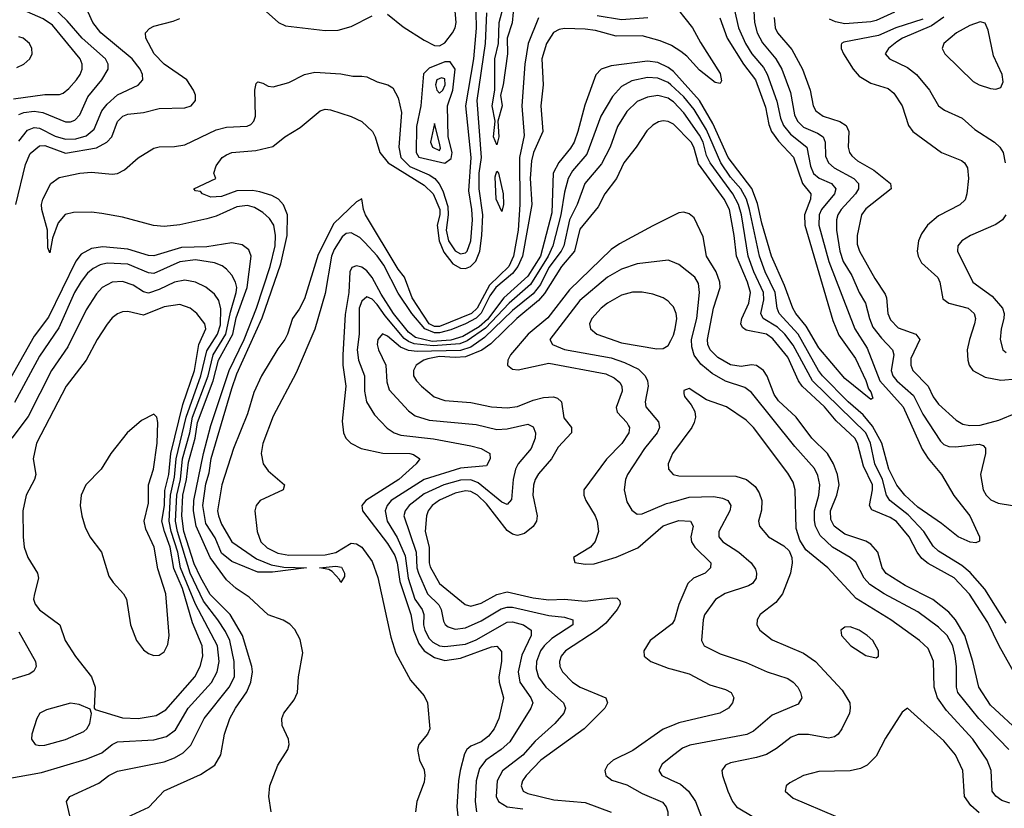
# Model space of a CAD drawing. Header units: inches. Extents: x 1308407 to 1441228, y 959628 to 1036311.
# Tile 339 of 656: x 1347494 to 1351283, y 1026804 to 1029841. Entities that reach past the tile are written whole.
import ezdxf

# ---------------------------------------------------------------- set-up
doc = ezdxf.new("R2010")
doc.units = ezdxf.units.IN
doc.header["$MEASUREMENT"] = 0
doc.layers.add('B3042', color=7, linetype='Continuous')
doc.layers.add('B3052', color=7, linetype='Continuous')

msp = doc.modelspace()

# ---------------------------------------------------------------- linework, layer by layer
at = {"layer": 'B3042', "color": 5}
for points, elevation in [([(1347490, 1029476.1), (1347510, 1029483.4), (1347550, 1029488.3), (1347583.3, 1029483.3), (1347670, 1029448), (1347690, 1029447.3), (1347706, 1029454), (1347724.7, 1029475.3), (1347756.2, 1029543.8), (1347809.4, 1029610), (1347834.3, 1029650), (1347834.1, 1029670), (1347824.3, 1029690), (1347734.4, 1029770), (1347676.3, 1029836.3), (1347621.5, 1029890), (1347618.7, 1029910), (1347679.8, 1030000)], 2560), ([(1349458.1, 1030000), (1349458.5, 1029998.5), (1349466, 1029990), (1349430, 1029961.6), (1349419.4, 1029940.6), (1349393.2, 1029870), (1349389, 1029829), (1349370.2, 1029770), (1349370.7, 1029710), (1349354.5, 1029590), (1349343.7, 1029550), (1349350.7, 1029510), (1349334.4, 1029450), (1349337.7, 1029390), (1349330, 1029358.7), (1349316.9, 1029390), (1349323.5, 1029450), (1349312, 1029510), (1349322.2, 1029570), (1349323, 1029690), (1349337.1, 1029750), (1349338.8, 1029830), (1349358.1, 1029901.9), (1349378.4, 1030000)], 2440), ([(1348395.4, 1029915.4), (1348490, 1029830.6), (1348517.3, 1029817.3), (1348670, 1029799.6), (1348719.7, 1029800.3), (1348770, 1029814.8), (1348850, 1029855.5)], 2520), ([(1347470, 1029536.3), (1347590, 1029552.6), (1347647.2, 1029552.8), (1347661.4, 1029558.6), (1347683.4, 1029576.6), (1347712, 1029610), (1347726.8, 1029630), (1347734.3, 1029650), (1347733.7, 1029670), (1347726.3, 1029690), (1347620.1, 1029820.1), (1347584.7, 1029844.7), (1347482, 1029890)], 2580), ([(1347490, 1029373.8), (1347524.5, 1029415.5), (1347550, 1029426.3), (1347570, 1029423.6), (1347630, 1029393.2), (1347670, 1029381), (1347710, 1029381.8), (1347750, 1029393.8), (1347780.9, 1029419.1), (1347809.9, 1029490), (1347830, 1029515.7), (1347870, 1029552.3), (1347950.4, 1029589.6), (1347967.9, 1029610), (1347966.9, 1029630), (1347957.5, 1029650), (1347927.3, 1029690), (1347806, 1029790), (1347775.7, 1029830), (1347757.8, 1029870)], 2540), ([(1348461.6, 1026790), (1348453.1, 1026850), (1348456.1, 1026890), (1348487.6, 1026970), (1348525.2, 1027030), (1348531.1, 1027050), (1348529, 1027070), (1348503.4, 1027123.4), (1348503, 1027150), (1348510.6, 1027170), (1348550, 1027221.8), (1348563, 1027250), (1348566.6, 1027310), (1348583.1, 1027403.1), (1348573.5, 1027453.5), (1348552.9, 1027492.9), (1348533.7, 1027513.7), (1348508.4, 1027528.4), (1348450, 1027548.8), (1348377.3, 1027617.3), (1348326.4, 1027650), (1348290, 1027683.9), (1348226.9, 1027770), (1348172.7, 1027890), (1348163, 1027950), (1348164.2, 1027990), (1348201.6, 1028170), (1348230, 1028277.7), (1348300.3, 1028490), (1348357.9, 1028610), (1348404.6, 1028730), (1348458.2, 1028890), (1348477.3, 1028970), (1348478.2, 1029010), (1348471.3, 1029050), (1348455.6, 1029075.6), (1348430, 1029098.9), (1348397.7, 1029117.7), (1348370, 1029125.2), (1348330, 1029120.2), (1348250, 1029084.6), (1348214.5, 1029074.5), (1348110, 1029050.8), (1348050, 1029044.3), (1348008.9, 1029048.9), (1347890, 1029080.1), (1347810, 1029095.2), (1347770, 1029099.9), (1347701.1, 1029098.9), (1347669.5, 1029090.5), (1347641.6, 1029058.4), (1347620.7, 1028999.3), (1347610, 1028943.6), (1347602.6, 1028962.6), (1347601, 1029030), (1347579.1, 1029110), (1347577.3, 1029130), (1347583.4, 1029150), (1347613.2, 1029210), (1347646.3, 1029233.7), (1347725.4, 1029250), (1347770, 1029254), (1347850, 1029246.2), (1347870, 1029249.3), (1347897.1, 1029262.9), (1347950, 1029308.9), (1348010, 1029346.4), (1348030, 1029351.7), (1348090, 1029353.1), (1348130, 1029359.6), (1348250, 1029417.4), (1348290, 1029427.6), (1348369.2, 1029430.8), (1348383.1, 1029436.9), (1348395.4, 1029450), (1348401, 1029470), (1348398.4, 1029570), (1348404.3, 1029595.7), (1348410, 1029601.7), (1348430, 1029596.9), (1348450, 1029584.7), (1348470, 1029582), (1348530, 1029599.7), (1348589.9, 1029630.1), (1348630, 1029638.8), (1348730, 1029632.8), (1348776.5, 1029623.5), (1348810, 1029624), (1348830, 1029620.8), (1348870, 1029601.3), (1348911.3, 1029590), (1348930, 1029578.8), (1348950, 1029540.7), (1348963.8, 1029483.8), (1348953.6, 1029350), (1348960.8, 1029310), (1348995.2, 1029275.2), (1349070, 1029243.7), (1349091.3, 1029230), (1349108.8, 1029208.8), (1349122.4, 1029182.4), (1349141.3, 1029121.3), (1349143.1, 1029090), (1349134.6, 1029030), (1349144.6, 1028990), (1349170, 1028950.5), (1349190, 1028938.8), (1349210, 1028942.9), (1349216, 1028950), (1349230, 1028990), (1349236.5, 1029070), (1349234.3, 1029110), (1349221.8, 1029181.8), (1349230.9, 1029310), (1349210.6, 1029510), (1349241, 1029690), (1349251.8, 1029808.2), (1349250, 1029870.3)], 2480), ([(1349490, 1029847.7), (1349451.2, 1029750), (1349437.6, 1029670), (1349426.9, 1029510), (1349435.2, 1029395.2), (1349417.5, 1029310), (1349419.2, 1029130), (1349411.9, 1029030), (1349394, 1028930), (1349376.5, 1028890), (1349301.4, 1028818.6), (1349254.5, 1028730), (1349232.2, 1028710), (1349110, 1028659.4), (1349090, 1028659.5), (1349069.8, 1028670), (1349004.9, 1028770), (1348974.4, 1028850), (1348950, 1028881), (1348824.9, 1029090), (1348816.8, 1029110), (1348811, 1029151), (1348790, 1029139.8), (1348703.3, 1029056.7), (1348642.9, 1028937.1), (1348590, 1028766.2), (1348570, 1028725.8), (1348544.1, 1028690), (1348525, 1028630), (1348514.1, 1028610), (1348486.9, 1028573.1), (1348424.9, 1028470), (1348394.6, 1028405.4), (1348370, 1028322.9), (1348316.3, 1028190), (1348271.4, 1028050), (1348255.5, 1027950), (1348258.4, 1027930), (1348270, 1027898.8), (1348310.5, 1027830), (1348404.8, 1027764.8), (1348461.5, 1027741.5), (1348510, 1027732.6), (1348598, 1027730), (1348467.1, 1027712.9), (1348410, 1027713.7), (1348310, 1027754.1), (1348270, 1027786.5), (1348245.8, 1027845.8), (1348210, 1027900.8), (1348198.2, 1027970), (1348210, 1028053.1), (1348223.5, 1028096.5), (1348231, 1028151), (1348310, 1028420.9), (1348330, 1028477.8), (1348426.6, 1028693.4), (1348499.1, 1028900.9), (1348522.9, 1029010), (1348524.4, 1029090), (1348508.5, 1029128.5), (1348489.6, 1029149.6), (1348463.7, 1029163.7), (1348418.3, 1029178.3), (1348390, 1029182.9), (1348330, 1029181.6), (1348270, 1029160.2), (1348230, 1029157.2), (1348197.2, 1029170), (1348190, 1029179), (1348170, 1029182), (1348164, 1029190), (1348248.7, 1029230), (1348241.2, 1029250), (1348250, 1029278), (1348272.7, 1029310), (1348290, 1029320.4), (1348310, 1029330.2), (1348402.5, 1029337.5), (1348467.7, 1029352.3), (1348514.5, 1029390), (1348573.7, 1029426.3), (1348650, 1029490.3), (1348670, 1029496), (1348690, 1029494), (1348770, 1029468.7), (1348810, 1029449.5), (1348851.5, 1029410), (1348861.9, 1029390), (1348879.3, 1029330), (1348912.1, 1029290), (1349050, 1029204), (1349085.3, 1029170), (1349110.7, 1029110), (1349110.7, 1029090), (1349099.9, 1029050), (1349107.7, 1028990), (1349125.9, 1028945.9), (1349161.3, 1028901.3), (1349190, 1028884.5), (1349210, 1028883.5), (1349229, 1028891), (1349248.9, 1028911.1), (1349264.5, 1028950), (1349272.7, 1029010), (1349275.7, 1029090), (1349262.6, 1029190), (1349262.1, 1029250), (1349271.6, 1029310), (1349254.4, 1029530), (1349286, 1029750), (1349291.9, 1029868.1)], 2460), ([(1348910, 1029862.3), (1348970, 1029814.3), (1349050, 1029762), (1349090, 1029742.1), (1349110, 1029740.4), (1349130, 1029752.5), (1349159.3, 1029790), (1349170.3, 1029809.7), (1349174.2, 1029830), (1349169.1, 1029890)], 2520), ([(1347478.7, 1029130), (1347516.6, 1029283.4), (1347534.6, 1029325.4), (1347570, 1029355.8), (1347590, 1029356.5), (1347670, 1029327.7), (1347790, 1029347.9), (1347829.3, 1029370), (1347848.5, 1029390), (1347870.6, 1029449.4), (1347890.6, 1029469.4), (1347910, 1029476.8), (1347970, 1029484), (1348030, 1029499.1), (1348130, 1029501.2), (1348154, 1029510), (1348170.9, 1029530), (1348170.8, 1029550), (1348163.4, 1029570), (1348137, 1029610), (1348049.9, 1029670), (1348011.2, 1029710), (1347979.8, 1029770), (1347978.5, 1029790), (1347993.4, 1029806.6), (1348010, 1029816.8), (1348085, 1029835), (1348110, 1029846.3)], 2520), ([(1349911.4, 1029848.6), (1349810, 1029840.9), (1349715.7, 1029855.7)], 2460), ([(1350000, 1029742.5), (1349959.1, 1029759.1), (1349890, 1029778.4), (1349790, 1029778.2), (1349710, 1029799.9), (1349670, 1029805.3), (1349590, 1029806.7), (1349570, 1029803.9), (1349548.1, 1029792), (1349521, 1029750), (1349503.5, 1029690), (1349508, 1029590), (1349499.2, 1029510), (1349506.9, 1029410), (1349470.9, 1029330), (1349463, 1029297), (1349458.2, 1029230), (1349465.2, 1029130), (1349428.4, 1028930), (1349411.6, 1028890), (1349390, 1028864.2), (1349326.1, 1028810), (1349302.8, 1028777.2), (1349270, 1028711.2), (1349250, 1028691.9), (1349210, 1028669.7), (1349153.5, 1028646.5), (1349110, 1028634.6), (1349090, 1028634.8), (1349053.2, 1028650), (1349003, 1028710), (1348950, 1028787.6), (1348895.9, 1028895.9), (1348870, 1028931.7), (1348822.5, 1028982.5), (1348802.3, 1029002.3), (1348770, 1029020.8), (1348750, 1029017.5), (1348734.7, 1029005.3), (1348704.2, 1028955.8), (1348694.2, 1028930), (1348670, 1028786.2), (1348630, 1028649.8), (1348558.3, 1028481.7), (1348470, 1028314.5), (1348430, 1028209.5), (1348423.8, 1028170), (1348431.4, 1028130), (1348450, 1028103.2), (1348512.6, 1028050), (1348508, 1028030), (1348419, 1027990), (1348403.6, 1027970), (1348399.4, 1027950), (1348408.1, 1027870), (1348421.9, 1027830), (1348446.5, 1027806.5), (1348486.9, 1027786.9), (1348530, 1027778.6), (1348670, 1027780.2), (1348711.1, 1027788.9), (1348770, 1027824.7), (1348790, 1027822.9), (1348810.3, 1027810), (1348850, 1027754.3), (1348872.8, 1027692.8), (1348922.7, 1027462.7), (1348941.8, 1027401.8), (1348997.8, 1027297.8), (1349050, 1027237.4), (1349063.6, 1027210), (1349072.7, 1027110), (1349063.8, 1027090), (1349030.2, 1027050), (1349024.9, 1027030), (1349032.2, 1026990), (1349050, 1026952.4), (1349053.3, 1026930), (1349050, 1026904.2), (1349022.1, 1026830), (1349016.8, 1026790)], 2480), ([(1347482.6, 1029657.4), (1347510, 1029669.7), (1347533.1, 1029690), (1347541.6, 1029710), (1347540.4, 1029730), (1347531.2, 1029750), (1347507.3, 1029770), (1347490, 1029775.4)], 2620), ([(1350000, 1029649.6), (1349990, 1029657.4), (1349950, 1029676), (1349910, 1029681.3), (1349770, 1029663.8), (1349731.2, 1029650), (1349710.9, 1029629.1), (1349668.2, 1029511.8), (1349642.5, 1029410), (1349627.7, 1029370), (1349614.2, 1029345.8), (1349569.3, 1029290.7), (1349547.1, 1029250), (1349542.4, 1029097.6), (1349497.8, 1028930), (1349450, 1028853.1), (1349357.6, 1028770), (1349294, 1028686), (1349262.2, 1028657.8), (1349199.1, 1028620.9), (1349152.8, 1028607.2), (1349081.5, 1028601.5), (1349017.7, 1028617.7), (1348990, 1028638.2), (1348932.3, 1028710), (1348884.4, 1028784.4), (1348850, 1028848.7), (1348830, 1028873.9), (1348810, 1028887.6), (1348790, 1028892.8), (1348772.6, 1028887.4), (1348764.6, 1028870), (1348761.2, 1028790), (1348745.9, 1028705.9), (1348737.8, 1028550), (1348737.3, 1028510), (1348748.6, 1028430), (1348734.7, 1028294.7), (1348739.8, 1028250), (1348749.6, 1028229.5), (1348767.9, 1028210), (1348808.4, 1028190), (1348891.6, 1028171.6), (1348994.8, 1028170), (1349010, 1028166.2), (1349034.3, 1028150), (1349020.2, 1028130), (1348952.5, 1028070), (1348826.2, 1027990), (1348810.6, 1027970), (1348812.8, 1027950), (1348910, 1027824.2), (1348937, 1027777), (1348946.1, 1027750), (1348957.4, 1027677.4), (1348998.6, 1027550), (1349009.3, 1027490), (1349030, 1027438.8), (1349050, 1027410.1), (1349090, 1027384.4), (1349130, 1027373.8), (1349190, 1027381.7), (1349310, 1027426.2), (1349330, 1027427.8), (1349347.7, 1027407.7), (1349348.6, 1027370), (1349338, 1027310), (1349338.5, 1027290), (1349355.3, 1027230), (1349338.1, 1027150), (1349320.1, 1027110), (1349297.8, 1027082.2), (1349270, 1027060.6), (1349230, 1027042.8), (1349215, 1027030), (1349206.3, 1027013.7), (1349188.7, 1026950), (1349183.2, 1026910), (1349175.9, 1026810), (1349181.7, 1026761.7)], 2520), ([(1350000, 1029590.3), (1349990, 1029599.7), (1349950, 1029616.1), (1349910, 1029618.9), (1349850, 1029605.9), (1349810, 1029584), (1349775.2, 1029544.8), (1349730.3, 1029469.7), (1349676.7, 1029323.3), (1349621.4, 1029258.6), (1349604.1, 1029230), (1349590, 1029176.4), (1349576.3, 1029090), (1349546.3, 1028970), (1349528.1, 1028930), (1349459.2, 1028820.8), (1349377.1, 1028750), (1349287, 1028653), (1349216.1, 1028603.9), (1349187.5, 1028592.5), (1349084.5, 1028584.5), (1349012.6, 1028592.6), (1348990, 1028601.4), (1348973.7, 1028613.7), (1348900.5, 1028700.5), (1348870, 1028744.2), (1348850, 1028765.2), (1348830, 1028773.7), (1348810, 1028757.6), (1348799.9, 1028730), (1348800.1, 1028630), (1348792.6, 1028570), (1348798.2, 1028530), (1348821.1, 1028470), (1348820.5, 1028410), (1348829.1, 1028370), (1348858.9, 1028318.9), (1348907.8, 1028267.8), (1348935.2, 1028250), (1348960.9, 1028240.9), (1349087, 1028227), (1349230, 1028200.3), (1349270.3, 1028190), (1349302.6, 1028170), (1349304.4, 1028150), (1349290, 1028122.6), (1349190, 1028113.5), (1349050.2, 1028069.8), (1348924, 1027990), (1348907.5, 1027970), (1348900.9, 1027950), (1348907.8, 1027910), (1348946.4, 1027846.4), (1348976.9, 1027776.9), (1348988.9, 1027690), (1349015.2, 1027610), (1349042.4, 1027570), (1349048.9, 1027550), (1349047.6, 1027510), (1349052.7, 1027490), (1349070, 1027457.4), (1349083.6, 1027443.6), (1349109.8, 1027429.8), (1349130, 1027427.3), (1349210, 1027436.5), (1349250, 1027453.4), (1349370, 1027520.4), (1349390, 1027521.5), (1349433, 1027510), (1349462.1, 1027490), (1349462.4, 1027470), (1349426.6, 1027393.4), (1349411.7, 1027330), (1349418.3, 1027290), (1349461.4, 1027230), (1349468.3, 1027210), (1349460.5, 1027190), (1349379.6, 1027060.4), (1349347.2, 1027030), (1349287.2, 1026990), (1349263.1, 1026956.9), (1349250.4, 1026909.6), (1349246.9, 1026830), (1349251.5, 1026790)], 2540), ([(1350000, 1029531.8), (1349990, 1029538.8), (1349950, 1029548.8), (1349910, 1029543.4), (1349870, 1029525.8), (1349830, 1029487.7), (1349794.9, 1029430), (1349766.2, 1029350), (1349733.6, 1029286.4), (1349668.9, 1029210), (1349639.7, 1029130), (1349609.7, 1029070.3), (1349587.5, 1028970), (1349578.1, 1028950), (1349530, 1028886.4), (1349498.8, 1028821.2), (1349470, 1028785), (1349390, 1028720.6), (1349282.7, 1028617.3), (1349230, 1028579.7), (1349190, 1028567.5), (1349023.4, 1028563.4), (1348990, 1028566.9), (1348960, 1028580), (1348910, 1028622), (1348890, 1028631.8), (1348871.8, 1028610), (1348870.1, 1028590), (1348874.8, 1028570), (1348903.4, 1028510), (1348906.6, 1028446.6), (1348916.1, 1028416.1), (1348990, 1028335.3), (1349015.6, 1028315.6), (1349070, 1028298.7), (1349250, 1028281.5), (1349330, 1028262.7), (1349370, 1028265.1), (1349450, 1028283.5), (1349470, 1028273.4), (1349479.5, 1028250), (1349477.8, 1028230), (1349461.7, 1028190), (1349411.9, 1028130), (1349401.8, 1028110), (1349393.4, 1028070), (1349387, 1027993), (1349370, 1027973.5), (1349350, 1027982.7), (1349258.1, 1028058.1), (1349230, 1028068.5), (1349190, 1028068.3), (1349126, 1028050), (1349050, 1028014.5), (1348992.4, 1027970), (1348977.2, 1027950), (1348971.7, 1027930), (1349019.1, 1027790), (1349022.9, 1027730), (1349029, 1027709), (1349062.7, 1027630), (1349107.2, 1027587.2), (1349116.1, 1027570), (1349124.5, 1027524.5), (1349131.4, 1027511.4), (1349142.6, 1027502.6), (1349170, 1027494.2), (1349210, 1027499.5), (1349270, 1027525.9), (1349347.3, 1027572.7), (1349370, 1027578.8), (1349390, 1027578.2), (1349530, 1027546.6), (1349590, 1027539.9), (1349622.3, 1027530), (1349623.2, 1027510), (1349542.3, 1027457.7), (1349512.9, 1027430), (1349498.1, 1027410), (1349482.3, 1027370), (1349481.7, 1027341.7), (1349490, 1027309.3), (1349518.8, 1027270), (1349587.1, 1027210), (1349594.8, 1027190), (1349588.3, 1027170), (1349553.5, 1027130), (1349477.8, 1027062.2), (1349430, 1027009), (1349351.5, 1026948.5), (1349331.7, 1026910), (1349327.8, 1026850), (1349336.4, 1026830), (1349369.8, 1026809.8), (1349430, 1026801.8)], 2560), ([(1350000, 1029443.4), (1349990, 1029448.5), (1349970, 1029451.2), (1349952.1, 1029447.9), (1349930, 1029435.5), (1349907.3, 1029412.7), (1349866.1, 1029350), (1349819.4, 1029290), (1349790.1, 1029229.9), (1349746.1, 1029170), (1349719.7, 1029120.3), (1349650, 1029034), (1349629.3, 1028950), (1349579.6, 1028890), (1349513.8, 1028786.2), (1349490, 1028760), (1349407.4, 1028690), (1349307.1, 1028592.9), (1349272, 1028568), (1349210, 1028543.1), (1349170, 1028540.3), (1349110, 1028544), (1349064.6, 1028535.4), (1349048.9, 1028530), (1349020.1, 1028510), (1349009.6, 1028490), (1349010, 1028469), (1349020.5, 1028450), (1349039.8, 1028430), (1349089.3, 1028389.3), (1349130, 1028374.2), (1349230, 1028367.3), (1349310, 1028350.1), (1349370, 1028346), (1349410, 1028351.6), (1349470, 1028376), (1349510, 1028386.2), (1349548.3, 1028388.3), (1349563.5, 1028383.5), (1349579.5, 1028370), (1349587.6, 1028307.6), (1349617, 1028270), (1349618.1, 1028250), (1349565.6, 1028194.4), (1349541, 1028150), (1349490, 1028091.8), (1349478.2, 1028070), (1349471.1, 1028048.9), (1349468.4, 1028010), (1349485.2, 1027930), (1349482.5, 1027910), (1349470, 1027889.4), (1349437.1, 1027862.9), (1349410, 1027855.2), (1349390, 1027860.1), (1349370, 1027873.6), (1349290, 1027976.5), (1349255.3, 1028010), (1349230, 1028023.8), (1349210, 1028026.7), (1349170, 1028017.7), (1349110, 1027991.2), (1349081.5, 1027970), (1349066.5, 1027950), (1349059.2, 1027930), (1349054.7, 1027870), (1349069.5, 1027810), (1349070.1, 1027750), (1349074, 1027734), (1349110, 1027669.6), (1349208.3, 1027588.3), (1349230, 1027582.3), (1349270, 1027594.5), (1349330, 1027627), (1349370, 1027637.7), (1349470, 1027614.4), (1349530, 1027606.4), (1349590, 1027608.8), (1349670, 1027602.3), (1349774.1, 1027614.1), (1349793.4, 1027613.4), (1349803.1, 1027603.1), (1349804.2, 1027590), (1349793.2, 1027570), (1349750, 1027517.1), (1349716.8, 1027490), (1349593.9, 1027410), (1349577.9, 1027390), (1349571.8, 1027370), (1349573.1, 1027350), (1349583.5, 1027330), (1349620.9, 1027290), (1349650.7, 1027270.7), (1349750.2, 1027230), (1349756.5, 1027210), (1349746.2, 1027190), (1349666.6, 1027110), (1349499.3, 1026990), (1349442.5, 1026930), (1349428.5, 1026910), (1349423.8, 1026890), (1349432, 1026870), (1349450, 1026861), (1349550, 1026836.7), (1349670, 1026825.8), (1349770, 1026789.7)], 2580), ([(1350000, 1029082.3), (1349930, 1029047.7), (1349802.1, 1028977.9), (1349770, 1028955.7), (1349610, 1028801.1), (1349527, 1028693), (1349451, 1028630), (1349383.3, 1028550), (1349372.5, 1028530), (1349371, 1028511), (1349390, 1028495.7), (1349412.7, 1028492.7), (1349530, 1028518.6), (1349750, 1028476.9), (1349781.8, 1028461.8), (1349803.3, 1028443.3), (1349811.7, 1028430), (1349812.6, 1028410), (1349790, 1028347.3), (1349793.4, 1028330), (1349830.7, 1028290), (1349837.1, 1028277.2), (1349840.4, 1028270), (1349837.9, 1028250), (1349810.6, 1028209.4), (1349752, 1028148), (1349665, 1028030), (1349664.6, 1028010), (1349672.4, 1027990), (1349708.8, 1027930), (1349716.4, 1027910), (1349721.1, 1027870), (1349709.1, 1027830.9), (1349690.7, 1027809.3), (1349624.6, 1027770), (1349630, 1027751), (1349670, 1027743.6), (1349705.3, 1027745.3), (1349790, 1027771.1), (1349872.5, 1027807.5), (1349970, 1027892.5), (1350000, 1027902.6)], 2620), ([(1347907.3, 1026770), (1347991.3, 1026808.7), (1348050, 1026871.6), (1348190, 1026933.6), (1348245, 1026970), (1348267.9, 1027010), (1348282.3, 1027090), (1348303.2, 1027150), (1348324.5, 1027190), (1348367.8, 1027252.2), (1348383.8, 1027290), (1348389.3, 1027330), (1348387.2, 1027350), (1348351.5, 1027470), (1348303.6, 1027550), (1348226.9, 1027626.9), (1348190, 1027693.6), (1348165.9, 1027745.9), (1348125.6, 1027870), (1348118.2, 1027930), (1348122.1, 1028010), (1348135.6, 1028070), (1348143.3, 1028136.7), (1348168.7, 1028230), (1348178.2, 1028290), (1348238, 1028450), (1348259.6, 1028530), (1348313.7, 1028630), (1348327.6, 1028692.4), (1348369.6, 1028810), (1348384.4, 1028930), (1348375.3, 1028955.3), (1348350, 1028974.1), (1348310, 1028981.5), (1348214, 1028966), (1348116.7, 1028963.3), (1348010, 1028931.4), (1347990, 1028932.8), (1347910, 1028957.9), (1347814, 1028966), (1347770, 1028959.4), (1347730, 1028937.5), (1347710, 1028911.1), (1347605, 1028695), (1347550, 1028622.2), (1347430.4, 1028410)], 2520), ([(1347687.8, 1026770), (1347673.5, 1026830), (1347686.2, 1026850), (1347798.6, 1026901.4), (1347836.8, 1026930), (1347870, 1026947.3), (1348050, 1026983.4), (1348090, 1026998.9), (1348122.5, 1027017.5), (1348153, 1027047), (1348203.4, 1027150), (1348300.1, 1027270), (1348320.3, 1027310), (1348319.9, 1027370), (1348302.1, 1027450), (1348285.5, 1027485.5), (1348256.7, 1027530), (1348201.4, 1027601.4), (1348149.9, 1027710.1), (1348100.8, 1027870), (1348094, 1027910), (1348098.4, 1028010), (1348112.1, 1028070), (1348120.5, 1028150), (1348148.1, 1028250), (1348158.9, 1028310), (1348218.7, 1028470), (1348238.6, 1028550), (1348287.8, 1028630), (1348305.1, 1028714.9), (1348326.7, 1028790), (1348328.9, 1028810), (1348324.8, 1028830), (1348310, 1028857.8), (1348290, 1028880.2), (1348272.9, 1028892.9), (1348244.2, 1028904.2), (1348170, 1028916.7), (1348110, 1028908.1), (1348010, 1028864.3), (1347990, 1028865.9), (1347910, 1028899.9), (1347830, 1028903.4), (1347803.1, 1028896.9), (1347776.8, 1028883.2), (1347755.2, 1028864.8), (1347730, 1028833.1), (1347704.5, 1028790), (1347645.1, 1028654.9), (1347570, 1028544.7), (1347473.5, 1028366.5)], 2540), ([(1350000, 1028911), (1349990, 1028915), (1349870, 1028900.7), (1349810, 1028880.7), (1349755.9, 1028850), (1349650, 1028759.7), (1349533.7, 1028610), (1349544, 1028590), (1349590, 1028570.6), (1349770, 1028539.1), (1349821, 1028521), (1349875.1, 1028495.1), (1349900.8, 1028470), (1349910.1, 1028450), (1349912.8, 1028430), (1349901.2, 1028370), (1349903.5, 1028350), (1349952.2, 1028292.2), (1349955.6, 1028270), (1349946.6, 1028250), (1349898.5, 1028190), (1349833.1, 1028090), (1349825.4, 1028070), (1349819.7, 1028030), (1349830, 1027984.9), (1349850, 1027951.7), (1349870, 1027937.2), (1349890, 1027938.6), (1349982.6, 1027977.4), (1350000, 1027982.2)], 2640), ([(1347441.9, 1026918.1), (1347577.5, 1026942.5), (1347750, 1026993.4), (1347810, 1027018.1), (1347850, 1027050.1), (1347870, 1027059.6), (1348010, 1027068.3), (1348059.1, 1027080.9), (1348093.3, 1027106.7), (1348142.5, 1027190), (1348231.7, 1027288.3), (1348254.4, 1027330), (1348262.1, 1027370), (1348254.7, 1027430), (1348170, 1027589.9), (1348113.2, 1027730), (1348102.9, 1027790), (1348076.4, 1027870), (1348069.4, 1027910), (1348074.8, 1028010), (1348090, 1028079.4), (1348096.1, 1028150), (1348134.6, 1028310), (1348190.4, 1028470), (1348213.8, 1028566.2), (1348255.5, 1028630), (1348266.1, 1028666.1), (1348267.6, 1028727.6), (1348260.2, 1028760.2), (1348243.7, 1028783.7), (1348210.6, 1028810.6), (1348170, 1028830.9), (1348130, 1028838.6), (1348090, 1028830.3), (1348030, 1028801.5), (1347990, 1028788.4), (1347970, 1028792.6), (1347930, 1028818.4), (1347890, 1028832.8), (1347849.7, 1028830.3), (1347811.1, 1028810), (1347790, 1028785.5), (1347750, 1028724), (1347679.1, 1028580.9), (1347616.9, 1028490), (1347526.7, 1028313.3), (1347464, 1028230)], 2560), ([(1350000, 1028746.2), (1349990, 1028757.1), (1349969.7, 1028770), (1349930, 1028783.6), (1349890, 1028791.5), (1349852, 1028792), (1349810, 1028780.2), (1349756.6, 1028750), (1349732.3, 1028730), (1349695.3, 1028690), (1349687.3, 1028670), (1349691.1, 1028650), (1349715.2, 1028630), (1349810, 1028596.9), (1349946.1, 1028573.9), (1349970, 1028575.2), (1349990, 1028586.5), (1350000, 1028606.1)], 2660), ([(1350000, 1028154.9), (1349989.4, 1028130), (1349991.4, 1028110), (1350000, 1028100)], 2660), ([(1347490, 1027483.6), (1347555.2, 1027370), (1347557.3, 1027350), (1347548.4, 1027331.6), (1347530, 1027320.3), (1347428.4, 1027290)], 2560), ([(1350000, 1027511.2), (1349920.8, 1027450), (1349895.6, 1027410), (1349897.6, 1027390), (1349922.3, 1027370), (1349990, 1027343.4), (1350000, 1027340.7)], 2620), ([(1350000, 1027120.9), (1349970, 1027108.2), (1349853.6, 1027026.4), (1349778, 1026990), (1349755.6, 1026970), (1349746.2, 1026950), (1349750.2, 1026930), (1349772.5, 1026912.5), (1349830, 1026894.4), (1349890, 1026861.1), (1349967.8, 1026827.8), (1349981.9, 1026810), (1349988.5, 1026790), (1349987.1, 1026730), (1349996.3, 1026710), (1350000, 1026707.5)], 2620), ([(1350000, 1027001.1), (1349965.9, 1026974.1), (1349953.4, 1026950), (1349965.2, 1026930), (1350000, 1026913.7)], 2640)]:
    msp.add_lwpolyline(points, dxfattribs=dict(at, elevation=elevation))
for points, elevation in [([(1349150, 1029679.4), (1349130, 1029679.1), (1349070, 1029654.2), (1349047.9, 1029632.1), (1349038.3, 1029510), (1349021.3, 1029430), (1349019.7, 1029330), (1349030, 1029311.9), (1349130, 1029288.7), (1349153.8, 1029306.2), (1349158.5, 1029330), (1349142.3, 1029390), (1349139.8, 1029510), (1349160.9, 1029570), (1349170.3, 1029650)], 2520), ([(1349116.8, 1029616.8), (1349098.8, 1029610), (1349094.3, 1029590), (1349099, 1029570), (1349110, 1029558), (1349122, 1029570), (1349130.8, 1029590), (1349130, 1029613.4)], 2540), ([(1349090, 1029442), (1349074.4, 1029370), (1349082, 1029350), (1349110, 1029337.4), (1349113.1, 1029346.9), (1349110, 1029366)], 2540), ([(1349350, 1029102.7), (1349327.3, 1029150), (1349324, 1029236.1), (1349330, 1029257.6), (1349336, 1029250), (1349354.2, 1029170), (1349355.7, 1029130)], 2440), ([(1348110, 1028744.7), (1348050, 1028735.7), (1347970, 1028703.7), (1347910, 1028716.8), (1347890, 1028715.6), (1347870, 1028708.1), (1347850, 1028693.5), (1347830, 1028668.7), (1347792.5, 1028610), (1347750.1, 1028529.9), (1347673.1, 1028430), (1347558.6, 1028210), (1347545.1, 1028150), (1347556.6, 1028090), (1347550.5, 1028070), (1347518.5, 1028010), (1347506.3, 1027950), (1347506.8, 1027850), (1347511.4, 1027810), (1347525.7, 1027770), (1347562.8, 1027710), (1347566.3, 1027690), (1347550.2, 1027630), (1347547.6, 1027610), (1347552.9, 1027590), (1347570, 1027568.6), (1347648.4, 1027510), (1347668.8, 1027450), (1347709, 1027389), (1347770.1, 1027310), (1347783.7, 1027270), (1347781, 1027190), (1347784.9, 1027184.9), (1347890, 1027152), (1347950, 1027149.3), (1348019.2, 1027160.8), (1348056.9, 1027183.1), (1348168, 1027310), (1348188.1, 1027350), (1348199, 1027390), (1348195.9, 1027430), (1348158.8, 1027518.8), (1348120.4, 1027650), (1348087.6, 1027727.6), (1348073.1, 1027810), (1348050.8, 1027870), (1348041.4, 1027910), (1348051.4, 1027970), (1348052.1, 1028027.9), (1348067.5, 1028090), (1348076, 1028170), (1348121.2, 1028358.8), (1348166.4, 1028490), (1348183.1, 1028590), (1348209.9, 1028650), (1348206.9, 1028670), (1348176, 1028710), (1348150, 1028730.5)], 2580), ([(1348010, 1028322), (1347962.4, 1028297.6), (1347908, 1028250), (1347844.4, 1028170), (1347807.1, 1028110), (1347747.9, 1028050), (1347730.1, 1028010), (1347726.9, 1027970), (1347732.9, 1027930), (1347746.2, 1027886.2), (1347764, 1027850), (1347808.6, 1027790), (1347837.4, 1027697.4), (1347853.1, 1027673.1), (1347893.2, 1027630), (1347904.7, 1027610), (1347920.7, 1027510), (1347943.5, 1027450), (1347970, 1027414.9), (1347990, 1027400.2), (1348010, 1027392.8), (1348030, 1027394.3), (1348050, 1027406.7), (1348064.6, 1027435.4), (1348068.5, 1027470), (1348055.7, 1027630), (1348025.9, 1027725.9), (1348011.6, 1027810), (1347979.4, 1027879.4), (1347972.9, 1027910), (1347990, 1027979.5), (1347989.7, 1028050), (1348009.4, 1028110), (1348022.4, 1028210), (1348025.8, 1028290), (1348021.1, 1028310)], 2620), ([(1348730, 1027673.2), (1348725.2, 1027685.2), (1348696.1, 1027716.1), (1348683.1, 1027723.1), (1348648, 1027730), (1348710, 1027735.9), (1348732.3, 1027732.3), (1348743.7, 1027710), (1348743.4, 1027696.6)], 2460), ([(1347690, 1027208.5), (1347597.3, 1027182.7), (1347571.8, 1027170), (1347560.2, 1027150), (1347540.9, 1027090), (1347538.9, 1027070), (1347553.4, 1027050), (1347570, 1027045.4), (1347590, 1027046.6), (1347670, 1027069.6), (1347740.4, 1027099.6), (1347752.3, 1027110), (1347763.2, 1027130), (1347769.7, 1027169.7), (1347765.6, 1027185.6), (1347723.3, 1027203.3)], 2580)]:
    msp.add_lwpolyline(points, close=True, dxfattribs=dict(at, elevation=elevation))
at = {"layer": 'B3052', "color": 5}
for points, elevation in [([(1350000, 1029914.6), (1350083.5, 1029810), (1350113.5, 1029753.5), (1350190, 1029633.4), (1350194.6, 1029605.4), (1350190, 1029595.1), (1350170, 1029599.2), (1350110, 1029646.4), (1350060.8, 1029700.8), (1350038.7, 1029718.7), (1350001.8, 1029741.8), (1350000, 1029742.5)], 2480), ([(1350316.8, 1029916.8), (1350321.6, 1029830), (1350332.1, 1029790), (1350352.6, 1029752.6), (1350403.8, 1029690), (1350426.4, 1029650), (1350460.4, 1029560.4), (1350475.3, 1029475.3), (1350486.9, 1029450), (1350510, 1029427.7), (1350564.5, 1029404.5), (1350585.7, 1029390), (1350593.3, 1029370), (1350595.1, 1029315.1), (1350607.2, 1029290), (1350628.4, 1029270), (1350704, 1029230), (1350721.9, 1029210), (1350721.7, 1029190), (1350710.1, 1029170), (1350654.9, 1029110), (1350642.7, 1029090), (1350637.5, 1029070), (1350636.9, 1029030), (1350650.4, 1028950), (1350663.4, 1028910), (1350695.8, 1028855.8), (1350724.2, 1028790), (1350749.2, 1028749.2), (1350764.4, 1028690), (1350777.6, 1028657.6), (1350810, 1028614.7), (1350853.5, 1028570), (1350858.1, 1028550), (1350847.9, 1028490), (1350854.2, 1028470), (1350870.1, 1028450), (1350934, 1028394), (1350970, 1028321.6), (1351037.3, 1028217.3), (1351050, 1028205.1), (1351070, 1028196.8), (1351095.9, 1028195.9), (1351186.5, 1028206.5), (1351201.2, 1028201.2), (1351211.4, 1028191.4), (1351211.3, 1028170), (1351191.1, 1028090), (1351202.4, 1028030), (1351212.9, 1028010), (1351231.7, 1027991.7), (1351259.5, 1027979.5), (1351314.4, 1027970)], 2560), ([(1350243.3, 1029883.3), (1350260.5, 1029810), (1350287.2, 1029750), (1350311.8, 1029710), (1350356.7, 1029656.7), (1350370.8, 1029630.8), (1350408, 1029528), (1350421.5, 1029461.5), (1350433.1, 1029433.1), (1350460.5, 1029400.5), (1350522.6, 1029350), (1350536.9, 1029276.9), (1350549.2, 1029249.2), (1350571.2, 1029231.2), (1350618.1, 1029210), (1350634.5, 1029190), (1350630.1, 1029170), (1350579.2, 1029110), (1350570.4, 1029090), (1350569, 1029050), (1350607.5, 1028910), (1350707.4, 1028650), (1350755.5, 1028575.5), (1350803.9, 1028450), (1350893.6, 1028350), (1350966.6, 1028186.6), (1350990, 1028150.7), (1351042, 1028090), (1351088.5, 1028008.5), (1351150.2, 1027930), (1351188.2, 1027850), (1351187.3, 1027832.7), (1351173.7, 1027826.3), (1351151.5, 1027828.5), (1351105.4, 1027850), (1351041.1, 1027901.1), (1350950, 1027964), (1350899.9, 1028010), (1350870, 1028048), (1350839.3, 1028110), (1350811.3, 1028210), (1350776.3, 1028276.3), (1350739.9, 1028319.9), (1350681.9, 1028370), (1350583.9, 1028470), (1350568.2, 1028490), (1350489.5, 1028629.5), (1350416.2, 1028710), (1350409.4, 1028730), (1350401.3, 1028790), (1350363.1, 1028870), (1350341.6, 1028930), (1350303, 1029110), (1350290.4, 1029150.4), (1350269.4, 1029189.4), (1350230, 1029234.2), (1350191.7, 1029290), (1350136.8, 1029416.8), (1350090, 1029495.4), (1350050, 1029543.7), (1350000, 1029590.3)], 2540), ([(1350860.3, 1029870), (1350790, 1029837.9), (1350770, 1029833.1), (1350670, 1029825.6), (1350633.3, 1029833.3), (1350610, 1029843.4)], 2580), ([(1350187.8, 1029847.8), (1350216.9, 1029770), (1350278.9, 1029670), (1350325.9, 1029610), (1350364.6, 1029504.6), (1350377.2, 1029437.2), (1350387.8, 1029410), (1350413.6, 1029373.6), (1350471.4, 1029311.4), (1350506.8, 1029210), (1350539.1, 1029170), (1350537, 1029150), (1350514.6, 1029090), (1350515.6, 1029050), (1350623.3, 1028683.3), (1350646.6, 1028626.6), (1350710, 1028535.7), (1350750, 1028451), (1350760.1, 1028420.1), (1350770, 1028408), (1350776.9, 1028383.1), (1350770, 1028378), (1350670, 1028459.1), (1350570, 1028577.5), (1350520.5, 1028660.5), (1350480.4, 1028710), (1350468.7, 1028730), (1350436.9, 1028816.9), (1350387.5, 1028930), (1350350, 1029057.5), (1350332.8, 1029132.8), (1350311, 1029191), (1350220.5, 1029310), (1350161.6, 1029441.6), (1350109.7, 1029530), (1350010, 1029641.8), (1350000, 1029649.6)], 2520), ([(1350397.6, 1029850), (1350400.8, 1029810), (1350410.1, 1029790), (1350465.9, 1029725.9), (1350506, 1029650), (1350536.6, 1029570), (1350547.8, 1029510), (1350558.3, 1029490), (1350585.6, 1029470), (1350649.7, 1029449.7), (1350674, 1029434), (1350685.4, 1029410), (1350682.4, 1029350), (1350687.9, 1029330), (1350697, 1029317), (1350718.1, 1029298.1), (1350781.4, 1029261.4), (1350844.6, 1029210), (1350847.7, 1029190), (1350750, 1029112.7), (1350733.4, 1029090), (1350716.7, 1029010), (1350717, 1028977), (1350726.2, 1028950), (1350784.7, 1028844.7), (1350824.1, 1028784.1), (1350830.1, 1028770), (1350834.9, 1028710), (1350845.5, 1028685.5), (1350874.4, 1028654.3), (1350942.3, 1028630), (1350958, 1028610), (1350923.5, 1028536.5), (1350923.3, 1028510), (1350931.5, 1028490), (1350990.3, 1028430.3), (1351010, 1028388.6), (1351030, 1028360.7), (1351098.2, 1028298.2), (1351123, 1028283), (1351150, 1028277.7), (1351190, 1028279.9), (1351261.5, 1028298.5), (1351330, 1028327)], 2580), ([(1350970, 1029842.7), (1350866.1, 1029810), (1350799.2, 1029780.8), (1350665.9, 1029754.1), (1350656.1, 1029750), (1350655.2, 1029744.8), (1350655.3, 1029730), (1350664.3, 1029710), (1350701.7, 1029650), (1350724.3, 1029624.3), (1350770, 1029597.3), (1350836.2, 1029576.2), (1350858.5, 1029558.5), (1350890.1, 1029510), (1350913.9, 1029433.9), (1350931.1, 1029411.1), (1351041.3, 1029330), (1351118.7, 1029298.7), (1351130.2, 1029290), (1351141.9, 1029270), (1351145.1, 1029230), (1351139, 1029170), (1351132.3, 1029147.7), (1351112.4, 1029127.6), (1351030, 1029086.1), (1350987.6, 1029050), (1350964.2, 1029015.8), (1350953, 1028990), (1350947.5, 1028950), (1350951.5, 1028930), (1350964.6, 1028904.6), (1351027.8, 1028847.8), (1351035.3, 1028830), (1351046.7, 1028766.7), (1351069.7, 1028749.7), (1351143.6, 1028730), (1351166.8, 1028710), (1351172.2, 1028690), (1351169.1, 1028670), (1351149, 1028610), (1351140.8, 1028570), (1351142.4, 1028530), (1351148.1, 1028510), (1351161.8, 1028490), (1351210, 1028464), (1351270, 1028452.5), (1351330, 1028458.2)], 2620), ([(1351050, 1029850.5), (1351003.1, 1029816.9), (1350891.9, 1029770), (1350870, 1029756.1), (1350836.9, 1029730), (1350824.9, 1029710), (1350840.9, 1029690), (1350910, 1029657.4), (1350945.4, 1029630), (1350995.8, 1029570), (1351030.2, 1029510), (1351052.9, 1029492.8), (1351121.3, 1029461.3), (1351170, 1029417.8), (1351245.2, 1029370), (1351265.8, 1029350), (1351278.2, 1029330), (1351286, 1029290)], 2640), ([(1351290, 1027517), (1351208, 1027648), (1351152.1, 1027712.1), (1351119.4, 1027739.4), (1351030, 1027793.8), (1351010, 1027813.4), (1350973.7, 1027870), (1350913.8, 1027933.8), (1350842.1, 1027990), (1350830.2, 1028010.2), (1350814.3, 1028070), (1350785.2, 1028130), (1350768.8, 1028210), (1350749.9, 1028250), (1350544.5, 1028450), (1350470, 1028588), (1350438.4, 1028630), (1350410, 1028657.4), (1350355.5, 1028690), (1350346.5, 1028710), (1350357.4, 1028762.6), (1350355.8, 1028790), (1350319, 1028870), (1350297.6, 1028930), (1350271.8, 1029090), (1350260.8, 1029130), (1350238.8, 1029170), (1350150.6, 1029290), (1350137.7, 1029317.7), (1350123.8, 1029370), (1350110, 1029396.4), (1350050, 1029483), (1350010, 1029524.8), (1350000, 1029531.8)], 2560), ([(1351330.2, 1027310.2), (1351262.9, 1027430), (1351219.5, 1027519.5), (1351149.2, 1027629.2), (1351090, 1027691.6), (1350990, 1027746.8), (1350966.3, 1027766.3), (1350947.7, 1027790), (1350917.6, 1027850), (1350868, 1027908), (1350844, 1027924), (1350773.8, 1027953.8), (1350764.6, 1027970), (1350776.5, 1028030), (1350775.7, 1028050), (1350741.1, 1028121.1), (1350717.7, 1028210), (1350707.7, 1028230), (1350636.5, 1028296.5), (1350590.9, 1028350), (1350505, 1028430), (1350491.5, 1028450), (1350450, 1028541.3), (1350392.1, 1028612.1), (1350367.7, 1028630), (1350290, 1028645.6), (1350275.9, 1028655.9), (1350269.5, 1028670), (1350272.5, 1028690), (1350299.9, 1028750), (1350306.4, 1028790), (1350294.4, 1028830), (1350252.3, 1028930), (1350243.5, 1029010), (1350225.5, 1029110), (1350205, 1029150), (1350106.6, 1029286.6), (1350088.8, 1029350), (1350078.5, 1029370), (1350010, 1029438.2), (1350000, 1029443.4)], 2580), ([(1351350, 1027091), (1351230, 1027201.2), (1351185, 1027270), (1351162.5, 1027370), (1351130.7, 1027470), (1351095.7, 1027530), (1351070, 1027559.5), (1351008.7, 1027608.7), (1350901.5, 1027661.5), (1350828.9, 1027708.9), (1350813.1, 1027730), (1350796.3, 1027790), (1350770, 1027820.9), (1350750, 1027833), (1350670, 1027859.4), (1350628.7, 1027890), (1350615.9, 1027915.9), (1350614.9, 1027950), (1350638.7, 1028010), (1350647.8, 1028050), (1350641.2, 1028090), (1350626.1, 1028130), (1350602.8, 1028170), (1350543, 1028230), (1350482.4, 1028310), (1350413.7, 1028373.7), (1350398.1, 1028398.1), (1350370, 1028468.9), (1350356.4, 1028490), (1350328.9, 1028508.9), (1350310, 1028511.7), (1350270, 1028505.7), (1350230, 1028512.2), (1350180.8, 1028540.8), (1350151.8, 1028570), (1350142.6, 1028590), (1350140.7, 1028610), (1350163.8, 1028730), (1350189.9, 1028810), (1350188.9, 1028830), (1350173.7, 1028870), (1350137.5, 1028930), (1350124.8, 1029004.8), (1350090, 1029078), (1350070, 1029093.6), (1350050, 1029099.3), (1350030, 1029097.1), (1350000, 1029082.3)], 2620), ([(1351288.5, 1029090), (1351275.6, 1029070), (1351250, 1029052.7), (1351153.4, 1029010), (1351120.2, 1028990), (1351104.9, 1028970), (1351103.2, 1028950), (1351162.2, 1028830), (1351236, 1028776), (1351275.6, 1028730), (1351282.1, 1028710), (1351281, 1028690), (1351270.7, 1028650), (1351267.6, 1028610), (1351277.8, 1028570), (1351290, 1028558.9)], 2640), ([(1351300.7, 1027030), (1351184.8, 1027150), (1351104.8, 1027250), (1351098.6, 1027270), (1351099.7, 1027350), (1351094.6, 1027390), (1351085.2, 1027430), (1351063.2, 1027470), (1351030, 1027502.1), (1350950, 1027560.1), (1350820.9, 1027630), (1350765.4, 1027665.4), (1350743.7, 1027690), (1350712.2, 1027752.2), (1350690.6, 1027770), (1350621.6, 1027810), (1350574.7, 1027854.7), (1350557.1, 1027890), (1350552.3, 1027912.3), (1350553, 1027950), (1350569.2, 1028010), (1350573.5, 1028050), (1350565.3, 1028085.3), (1350552.2, 1028112.2), (1350477.5, 1028197.5), (1350310, 1028405.9), (1350284.1, 1028424.1), (1350210, 1028449.5), (1350159.1, 1028479.1), (1350114.8, 1028514.8), (1350089.7, 1028549.7), (1350080.8, 1028580.8), (1350079.5, 1028610), (1350099.4, 1028690), (1350109.9, 1028789.9), (1350105.8, 1028825.8), (1350091.9, 1028850), (1350030, 1028898.9), (1350000, 1028911)], 2640), ([(1350000, 1028606.1), (1350010, 1028625.7), (1350016.4, 1028650), (1350023, 1028690), (1350020.5, 1028710), (1350010, 1028735.3), (1350000, 1028746.2)], 2660), ([(1351304.4, 1026824.4), (1351274.3, 1026834.3), (1351250.3, 1026850.3), (1351236.5, 1026870), (1351232.6, 1026950), (1351217.8, 1026990), (1351162.7, 1027070), (1351061.2, 1027181.2), (1351026.3, 1027230), (1351013.7, 1027270), (1351010.3, 1027370.3), (1350990, 1027418.8), (1350956.8, 1027450), (1350847, 1027530), (1350712.5, 1027612.5), (1350604.1, 1027730), (1350519.9, 1027799.9), (1350496.5, 1027836.5), (1350482.2, 1027882.2), (1350478.6, 1028030), (1350470, 1028060.5), (1350450, 1028094.6), (1350317.9, 1028270), (1350290, 1028298.5), (1350213.5, 1028350), (1350137.6, 1028377.6), (1350070, 1028420.5), (1350050, 1028412.7), (1350050, 1028402), (1350052.2, 1028390), (1350077.8, 1028357.8), (1350091.9, 1028331.9), (1350095.2, 1028310), (1350090.2, 1028290.2), (1350080.1, 1028270), (1350006.4, 1028170), (1350000, 1028154.9)], 2660), ([(1350000, 1028100), (1350008.7, 1028090), (1350030, 1028083.9), (1350250, 1028083.4), (1350290.5, 1028070.5), (1350323.9, 1028043.9), (1350339.4, 1028019.4), (1350349.5, 1027990), (1350348.4, 1027951.6), (1350337.5, 1027910), (1350340.7, 1027890), (1350376, 1027850), (1350434.5, 1027814.5), (1350455.6, 1027795.6), (1350465.4, 1027770), (1350467.1, 1027750), (1350460.1, 1027710), (1350429.4, 1027630), (1350403.8, 1027596.2), (1350344.2, 1027550), (1350331.7, 1027530), (1350330.3, 1027510), (1350342.3, 1027490), (1350390, 1027452.9), (1350510, 1027401.9), (1350556, 1027370), (1350659.2, 1027259.2), (1350688.3, 1027210), (1350690.2, 1027190), (1350687.3, 1027170), (1350657.8, 1027110), (1350644, 1027090), (1350630, 1027079.3), (1350606.1, 1027073.9), (1350530, 1027088.8), (1350490, 1027088.6), (1350462.5, 1027077.6), (1350406, 1027034), (1350368.5, 1027011.5), (1350330, 1026999.2), (1350230, 1026979.1), (1350210.3, 1026970), (1350196.1, 1026950), (1350198.2, 1026930), (1350219.3, 1026870), (1350237.5, 1026830), (1350252.4, 1026810), (1350386, 1026730)], 2660), ([(1350000, 1027982.2), (1350070, 1028001.7), (1350165, 1028005), (1350198.9, 1027998.9), (1350219.2, 1027990), (1350231.3, 1027970), (1350227.3, 1027950), (1350184.4, 1027870), (1350184.8, 1027850), (1350200.2, 1027830), (1350261.5, 1027790), (1350308.4, 1027750), (1350325.3, 1027725.3), (1350330.1, 1027710), (1350327.8, 1027690), (1350313.8, 1027670), (1350299.1, 1027660.9), (1350208.7, 1027631.3), (1350171.6, 1027608.4), (1350130, 1027549.6), (1350123.9, 1027530), (1350117.7, 1027450), (1350128.7, 1027430), (1350190, 1027398.3), (1350290, 1027365.1), (1350370, 1027330.1), (1350450, 1027303.5), (1350470.2, 1027290), (1350488.1, 1027270), (1350499.2, 1027250), (1350503.6, 1027230), (1350490, 1027205.3), (1350390, 1027162.3), (1350318.3, 1027101.7), (1350292.3, 1027087.7), (1350073.3, 1027046.7), (1350044.1, 1027035.9), (1350000, 1027001.1)], 2640), ([(1350000, 1027902.6), (1350030, 1027912.8), (1350075.3, 1027910), (1350085.8, 1027890), (1350076.8, 1027850), (1350079.3, 1027830), (1350091.8, 1027810), (1350153.2, 1027750), (1350151.9, 1027730), (1350131.3, 1027710), (1350086.8, 1027690), (1350065.8, 1027670), (1350030.5, 1027589.5), (1350013.4, 1027530), (1350005, 1027515), (1350000, 1027511.2)], 2620), ([(1350000, 1027340.7), (1350070, 1027321.5), (1350150, 1027280.1), (1350210, 1027261.8), (1350232.2, 1027250), (1350242, 1027230), (1350237, 1027210), (1350221.3, 1027190), (1350188.2, 1027170), (1350030, 1027133.6), (1350000, 1027120.9)], 2620), ([(1351186.5, 1026786.5), (1351154.7, 1026814.7), (1351129.9, 1026850), (1351124.2, 1026950), (1351094.9, 1027010), (1351050, 1027063.7), (1350910, 1027189.4), (1350890, 1027174), (1350826.5, 1027073.5), (1350790, 1027005.1), (1350754.9, 1026970), (1350730, 1026957.8), (1350690, 1026948.4), (1350570, 1026946.2), (1350510, 1026930.8), (1350457.3, 1026902.7), (1350443.7, 1026890), (1350440.3, 1026870), (1350470, 1026843.6), (1350633.3, 1026773.4)], 2680), ([(1350000, 1026913.7), (1350036.6, 1026896.6), (1350067.4, 1026870), (1350094.3, 1026830), (1350117.8, 1026770), (1350130.9, 1026750), (1350170, 1026712.3), (1350279, 1026659), (1350363.1, 1026630), (1350370.3, 1026610), (1350338, 1026590), (1350170, 1026533.6), (1350142.8, 1026517.2), (1350134, 1026510), (1350103, 1026457), (1350050.8, 1026390), (1350019.7, 1026340.3), (1350000, 1026321.5)], 2640)]:
    msp.add_lwpolyline(points, dxfattribs=dict(at, elevation=elevation))
for points, elevation in [([(1351190, 1029832.8), (1351150, 1029819.3), (1351099.7, 1029790), (1351050.2, 1029750), (1351043.9, 1029730), (1351054.2, 1029710), (1351162.8, 1029602.8), (1351186, 1029590), (1351230, 1029576.5), (1351250, 1029573.1), (1351270, 1029580.4), (1351278.3, 1029601.7), (1351274.7, 1029630), (1351241.5, 1029701.5), (1351221.1, 1029801.1), (1351210, 1029827.3)], 2660), ([(1350690, 1027502.6), (1350670, 1027502), (1350654, 1027490), (1350656.4, 1027470), (1350692.4, 1027430), (1350750, 1027392.4), (1350790, 1027384), (1350799, 1027390), (1350798.4, 1027410), (1350776.9, 1027450), (1350755.8, 1027470), (1350724.5, 1027490)], 2680)]:
    msp.add_lwpolyline(points, close=True, dxfattribs=dict(at, elevation=elevation))

doc.saveas('drawing.dxf')
